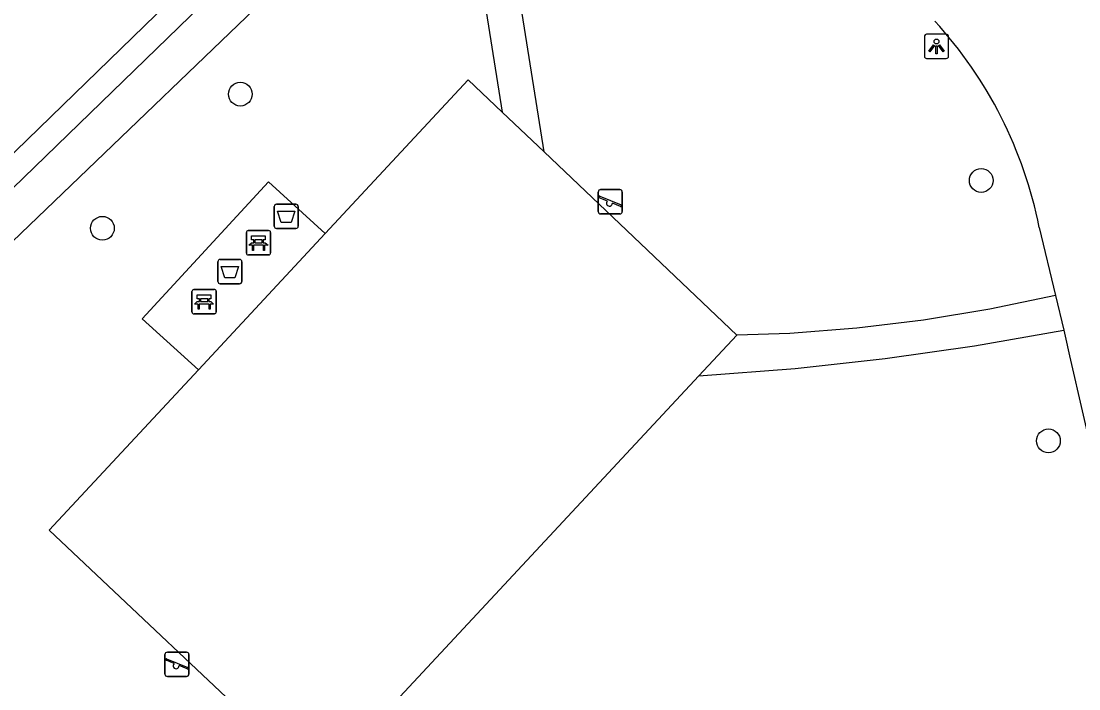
# Model space of a CAD drawing. Extents: x 156414 to 157775, y 382335 to 383765.
# Drawn here: x 156509.46 to 156552.98, y 383395.5 to 383422.97 of the extents above; entities that cross this region are included whole.
import ezdxf

# ---------------------------------------------------------------- set-up
doc = ezdxf.new("R2010")
doc.units = 0
for name, color, linetype in [('IMGEO_Afvalbak', 7, 'Continuous'), ('IMGEO_Bank', 7, 'Continuous'), ('IMGEO_Boom', 7, 'Continuous'), ('IMGEO_Fietspad_gesloten', 7, 'Continuous'), ('IMGEO_Groenvoorziening', 7, 'Continuous'), ('IMGEO_Lichtpunt', 7, 'Continuous'), ('IMGEO_Rijbaan_lokaal_gesloten', 7, 'Continuous'), ('IMGEO_Speelvoorziening', 7, 'Continuous'), ('IMGEO_Voetpad_halfverhard', 7, 'Continuous'), ('IMGEO_Voetpad_onverhard', 7, 'Continuous'), ('IMGEO_Voetpad_open', 7, 'Continuous')]:
    doc.layers.add(name, color=color, linetype=linetype)

msp = doc.modelspace()

# ---------------------------------------------------------------- linework, layer by layer
at = {"layer": 'IMGEO_Afvalbak'}
for p, q in [((156519.873, 383414.539), (156519.873, 383415.339)), ((156519.873, 383415.339), (156519.873, 383414.539)), ((156519.973, 383415.439), (156520.763, 383415.439)), ((156520.763, 383415.439), (156519.973, 383415.439)), ((156520.863, 383415.339), (156520.863, 383414.539)), ((156520.863, 383414.539), (156520.863, 383415.339)), ((156520.763, 383414.439), (156519.973, 383414.439)), ((156519.973, 383414.439), (156520.763, 383414.439)), ((156517.656, 383413.165), (156518.446, 383413.165)), ((156518.446, 383413.165), (156517.656, 383413.165)), ((156517.556, 383412.265), (156517.556, 383413.065)), ((156517.556, 383413.065), (156517.556, 383412.265)), ((156518.546, 383413.065), (156518.546, 383412.265)), ((156518.546, 383412.265), (156518.546, 383413.065)), ((156518.446, 383412.165), (156517.656, 383412.165)), ((156517.656, 383412.165), (156518.446, 383412.165))]:
    msp.add_line(p, q, dxfattribs=at)
for points in [[(156520.016, 383415.153), (156520.72, 383415.153), (156520.571, 383414.683), (156520.165, 383414.683), (156520.016, 383415.153)], [(156517.699, 383412.879), (156518.403, 383412.879), (156518.254, 383412.409), (156517.848, 383412.409), (156517.699, 383412.879)]]:
    msp.add_lwpolyline(points, dxfattribs=at)
for centre, start, end in [((156519.973, 383415.339), 90, 180), ((156519.973, 383415.339), 90, 180), ((156520.763, 383415.339), 0, 90), ((156520.763, 383415.339), 360, 90), ((156519.973, 383414.539), 180, 270), ((156519.973, 383414.539), 180, 270), ((156520.763, 383414.539), 270, 0), ((156520.763, 383414.539), 270, 0), ((156517.656, 383413.065), 90, 180), ((156517.656, 383413.065), 90, 180), ((156518.446, 383413.065), 0, 90), ((156518.446, 383413.065), 360, 90), ((156517.656, 383412.265), 180, 270), ((156517.656, 383412.265), 180, 270), ((156518.446, 383412.265), 270, 0), ((156518.446, 383412.265), 270, 0)]:
    msp.add_arc(centre, 0.1, start, end, dxfattribs=at)
at = {"layer": 'IMGEO_Bank'}
for p, q in [((156518.729, 383413.429), (156518.729, 383414.27)), ((156518.729, 383414.27), (156518.729, 383413.429)), ((156518.804, 383414.354), (156519.645, 383414.354)), ((156519.645, 383414.354), (156518.804, 383414.354)), ((156519.729, 383414.279), (156519.729, 383413.438)), ((156519.729, 383413.438), (156519.729, 383414.279)), ((156519.426, 383413.752), (156519.033, 383413.752)), ((156519.038, 383413.86), (156519.038, 383413.966)), ((156519.082, 383413.966), (156519.082, 383413.86)), ((156519.37, 383413.972), (156519.088, 383413.972)), ((156519.088, 383413.854), (156519.37, 383413.854)), ((156519.376, 383413.86), (156519.376, 383413.966)), ((156519.42, 383413.966), (156519.42, 383413.86)), ((156519.654, 383413.354), (156518.813, 383413.354)), ((156518.813, 383413.354), (156519.654, 383413.354)), ((156516.491, 383411.005), (156516.491, 383411.846)), ((156516.491, 383411.846), (156516.491, 383411.005)), ((156516.566, 383411.93), (156517.407, 383411.93)), ((156517.407, 383411.93), (156516.566, 383411.93)), ((156517.491, 383411.855), (156517.491, 383411.014)), ((156517.491, 383411.014), (156517.491, 383411.855)), ((156516.8, 383411.436), (156516.8, 383411.542)), ((156516.844, 383411.542), (156516.844, 383411.436)), ((156517.132, 383411.548), (156516.85, 383411.548)), ((156516.85, 383411.43), (156517.132, 383411.43)), ((156517.138, 383411.436), (156517.138, 383411.542)), ((156517.182, 383411.542), (156517.182, 383411.436)), ((156517.188, 383411.328), (156516.795, 383411.328)), ((156517.416, 383410.93), (156516.575, 383410.93)), ((156516.575, 383410.93), (156517.416, 383410.93))]:
    msp.add_line(p, q, dxfattribs=at)
for points in [[(156519.032, 383413.972), (156518.946, 383413.972), (156518.946, 383414.133), (156519.509, 383414.133), (156519.509, 383413.972), (156519.426, 383413.972)], [(156518.976, 383413.752), (156518.834, 383413.752), (156518.946, 383413.854), (156519.032, 383413.854)], [(156519.026, 383413.745), (156519.026, 383413.538), (156518.983, 383413.538), (156518.983, 383413.745)], [(156519.426, 383413.854), (156519.509, 383413.854), (156519.621, 383413.752), (156519.482, 383413.752)], [(156519.476, 383413.745), (156519.476, 383413.538), (156519.432, 383413.538), (156519.432, 383413.745)], [(156516.738, 383411.328), (156516.596, 383411.328), (156516.708, 383411.43), (156516.794, 383411.43)], [(156516.794, 383411.548), (156516.708, 383411.548), (156516.708, 383411.709), (156517.271, 383411.709), (156517.271, 383411.548), (156517.188, 383411.548)], [(156517.188, 383411.43), (156517.271, 383411.43), (156517.383, 383411.328), (156517.244, 383411.328)], [(156516.788, 383411.321), (156516.788, 383411.114), (156516.745, 383411.114), (156516.745, 383411.321)], [(156517.238, 383411.321), (156517.238, 383411.114), (156517.194, 383411.114), (156517.194, 383411.321)]]:
    msp.add_lwpolyline(points, dxfattribs=at)
for centre, radius, start, end in [((156518.807, 383414.276), 0.0779, 92.4484, 184.2845), ((156518.807, 383414.276), 0.0779, 92.4484, 184.2845), ((156519.651, 383414.276), 0.0779, 2.4484, 94.2845), ((156519.651, 383414.276), 0.0779, 2.4484, 94.2845), ((156518.976, 383413.745), 0.00671, 2.8957, 87.1043), ((156519.033, 383413.745), 0.00671, 92.8957, 177.1043), ((156519.031, 383413.965), 0.00671, 2.8957, 87.1043), ((156519.031, 383413.861), 0.00671, 272.8957, 357.1043), ((156519.088, 383413.965), 0.00671, 92.8957, 177.1043), ((156519.088, 383413.861), 0.00671, 182.8957, 267.1043), ((156519.37, 383413.965), 0.00671, 2.8957, 87.1043), ((156519.37, 383413.861), 0.00671, 272.8957, 357.1043), ((156519.427, 383413.965), 0.00671, 92.8957, 177.1043), ((156519.427, 383413.861), 0.00671, 182.8957, 267.1043), ((156519.425, 383413.745), 0.00671, 2.8957, 87.1043), ((156519.482, 383413.745), 0.00671, 92.8957, 177.1043), ((156518.807, 383413.432), 0.0779, 182.4484, 274.2845), ((156518.807, 383413.432), 0.0779, 182.4484, 274.2845), ((156519.651, 383413.432), 0.0779, 272.4484, 4.2845), ((156519.651, 383413.432), 0.0779, 272.4484, 4.2845), ((156516.569, 383411.852), 0.0779, 92.4484, 184.2845), ((156516.569, 383411.852), 0.0779, 92.4484, 184.2845), ((156517.413, 383411.852), 0.0779, 2.4484, 94.2845), ((156517.413, 383411.852), 0.0779, 2.4484, 94.2845), ((156516.793, 383411.541), 0.00671, 2.8957, 87.1043), ((156516.793, 383411.437), 0.00671, 272.8957, 357.1043), ((156516.85, 383411.541), 0.00671, 92.8957, 177.1043), ((156516.85, 383411.437), 0.00671, 182.8957, 267.1043), ((156517.132, 383411.541), 0.00671, 2.8957, 87.1043), ((156517.132, 383411.437), 0.00671, 272.8957, 357.1043), ((156517.189, 383411.541), 0.00671, 92.8957, 177.1043), ((156517.189, 383411.437), 0.00671, 182.8957, 267.1043), ((156516.569, 383411.008), 0.0779, 182.4484, 274.2845), ((156516.569, 383411.008), 0.0779, 182.4484, 274.2845), ((156516.738, 383411.321), 0.00671, 2.8957, 87.1043), ((156516.795, 383411.321), 0.00671, 92.8957, 177.1043), ((156517.187, 383411.321), 0.00671, 2.8957, 87.1043), ((156517.244, 383411.321), 0.00671, 92.8957, 177.1043), ((156517.413, 383411.008), 0.0779, 272.4484, 4.2845), ((156517.413, 383411.008), 0.0779, 272.4484, 4.2845)]:
    msp.add_arc(centre, radius, start, end, dxfattribs=at)
at = {"layer": 'IMGEO_Boom'}
for centre in [(156518.482, 383419.968), (156548.967, 383416.416), (156512.805, 383414.448), (156551.731, 383405.702)]:
    msp.add_circle(centre, 0.489, dxfattribs=at)
at = {"layer": 'IMGEO_Fietspad_gesloten'}
msp.add_lwpolyline([(156506.343, 383414.827), (156527.538, 383435.428), (156533.937, 383441.8)], dxfattribs=at)
at = {"layer": 'IMGEO_Groenvoorziening'}
for points in [[(156521.973, 383414.237), (156527.85, 383420.552), (156529.257, 383419.224)], [(156538.914, 383410.045), (156530.986, 383417.592)], [(156520.556, 383392.652), (156510.612, 383402.029), (156516.755, 383408.629)], [(156521.698, 383391.577), (156537.354, 383408.371)]]:
    msp.add_lwpolyline(points, dxfattribs=at)
at = {"layer": 'IMGEO_Lichtpunt'}
for p, q in [((156546.628, 383422.336), (156546.628, 383421.529)), ((156546.628, 383422.336), (156546.628, 383421.529)), ((156547.53, 383422.431), (156546.722, 383422.431)), ((156547.53, 383422.431), (156546.722, 383422.431)), ((156547.624, 383421.529), (156547.624, 383422.336)), ((156547.624, 383421.529), (156547.624, 383422.336)), ((156546.722, 383421.435), (156547.53, 383421.435)), ((156546.722, 383421.435), (156547.53, 383421.435))]:
    msp.add_line(p, q, dxfattribs=at)
for points in [[(156547.002, 383422), (156547.041, 383421.972), (156546.853, 383421.71), (156546.815, 383421.737), (156547.002, 383422)], [(156547.104, 383421.952), (156547.151, 383421.952), (156547.151, 383421.63), (156547.104, 383421.63), (156547.104, 383421.952)], [(156547.214, 383421.972), (156547.252, 383421.999), (156547.439, 383421.737), (156547.4, 383421.709), (156547.214, 383421.972)]]:
    msp.add_lwpolyline(points, dxfattribs=at)
msp.add_circle((156547.127, 383422.134), 0.0994, dxfattribs=at)
for centre, start, end in [((156546.722, 383422.336), 90, 180), ((156546.722, 383422.336), 90, 180), ((156547.53, 383422.336), 0, 90), ((156547.53, 383422.336), 0, 90), ((156546.722, 383421.529), 180, 270), ((156546.722, 383421.529), 180, 270), ((156547.53, 383421.529), 270, 0), ((156547.53, 383421.529), 270, 360)]:
    msp.add_arc(centre, 0.0946, start, end, dxfattribs=at)
at = {"layer": 'IMGEO_Rijbaan_lokaal_gesloten'}
for points in [[(156551.358, 383414.483), (156552.024, 383411.681)], [(156552.024, 383411.681), (156552.361, 383410.261)], [(156552.361, 383410.261), (156552.421, 383410.004), (156552.605, 383409.205), (156555.978, 383394.556)]]:
    msp.add_lwpolyline(points, dxfattribs=at)
msp.add_arc((156534.013, 383411.026), 17.686, 11.2711, 42.4784, dxfattribs=at)
at = {"layer": 'IMGEO_Speelvoorziening'}
for p, q in [((156533.208, 383415.139), (156533.208, 383415.939)), ((156533.208, 383415.939), (156533.208, 383415.139)), ((156533.277, 383415.764), (156534.153, 383415.411)), ((156533.308, 383416.039), (156534.098, 383416.039)), ((156534.098, 383416.039), (156533.308, 383416.039)), ((156534.198, 383415.939), (156534.198, 383415.139)), ((156534.198, 383415.139), (156534.198, 383415.939)), ((156533.591, 383415.567), (156533.252, 383415.704)), ((156534.129, 383415.351), (156533.789, 383415.488)), ((156534.098, 383415.039), (156533.308, 383415.039)), ((156533.308, 383415.039), (156534.098, 383415.039)), ((156515.379, 383396.109), (156515.379, 383396.909)), ((156515.379, 383396.909), (156515.379, 383396.109)), ((156515.762, 383396.537), (156515.423, 383396.674)), ((156515.448, 383396.734), (156516.324, 383396.381)), ((156515.479, 383397.009), (156516.269, 383397.009)), ((156516.269, 383397.009), (156515.479, 383397.009)), ((156516.369, 383396.909), (156516.369, 383396.109)), ((156516.369, 383396.109), (156516.369, 383396.909)), ((156516.3, 383396.321), (156515.96, 383396.458)), ((156516.269, 383396.009), (156515.479, 383396.009)), ((156515.479, 383396.009), (156516.269, 383396.009))]:
    msp.add_line(p, q, dxfattribs=at)
for centre, radius, start, end in [((156533.308, 383415.939), 0.1, 90, 180), ((156533.308, 383415.939), 0.1, 90, 180), ((156533.265, 383415.734), 0.0327, 68.078, 248.078), ((156534.098, 383415.939), 0.1, 0, 90), ((156534.098, 383415.939), 0.1, 360, 90), ((156533.67, 383415.477), 0.12, 130.9928, 5.1632), ((156534.141, 383415.381), 0.0327, 248.078, 68.078), ((156533.308, 383415.139), 0.1, 180, 270), ((156533.308, 383415.139), 0.1, 180, 270), ((156534.098, 383415.139), 0.1, 270, 0), ((156534.098, 383415.139), 0.1, 270, 0), ((156515.479, 383396.909), 0.1, 90, 180), ((156515.479, 383396.909), 0.1, 90, 180), ((156515.436, 383396.704), 0.0327, 68.078, 248.078), ((156516.269, 383396.909), 0.1, 0, 90), ((156516.269, 383396.909), 0.1, 360, 90), ((156515.841, 383396.447), 0.12, 130.9928, 5.1632), ((156516.312, 383396.351), 0.0327, 248.078, 68.078), ((156515.479, 383396.109), 0.1, 180, 270), ((156515.479, 383396.109), 0.1, 180, 270), ((156516.269, 383396.109), 0.1, 270, 0), ((156516.269, 383396.109), 0.1, 270, 0)]:
    msp.add_arc(centre, radius, start, end, dxfattribs=at)
at = {"layer": 'IMGEO_Voetpad_halfverhard'}
for points in [[(156552.024, 383411.681), (156549.319, 383411.115), (156546.592, 383410.666), (156543.848, 383410.337), (156541.093, 383410.126), (156538.914, 383410.045)], [(156537.354, 383408.371), (156541.31, 383408.676), (156545.01, 383409.085), (156548.695, 383409.614), (156552.361, 383410.261)], [(156538.914, 383410.045), (156537.354, 383408.371)]]:
    msp.add_lwpolyline(points, dxfattribs=at)
at = {"layer": 'IMGEO_Voetpad_onverhard'}
for points in [[(156530.986, 383417.592), (156528.263, 383434.685), (156462.56, 383370.955), (156462.099, 383370.77), (156460.997, 383370.75)], [(156464.134, 383370.601), (156479.872, 383385.863), (156527.317, 383431.407), (156529.257, 383419.224)], [(156529.257, 383419.224), (156530.986, 383417.592)]]:
    msp.add_lwpolyline(points, dxfattribs=at)
at = {"layer": 'IMGEO_Voetpad_open'}
for points in [[(156516.755, 383408.629), (156514.449, 383410.721), (156519.64, 383416.356), (156521.973, 383414.237)], [(156521.973, 383414.237), (156516.755, 383408.629)]]:
    msp.add_lwpolyline(points, dxfattribs=at)

doc.saveas('drawing.dxf')
